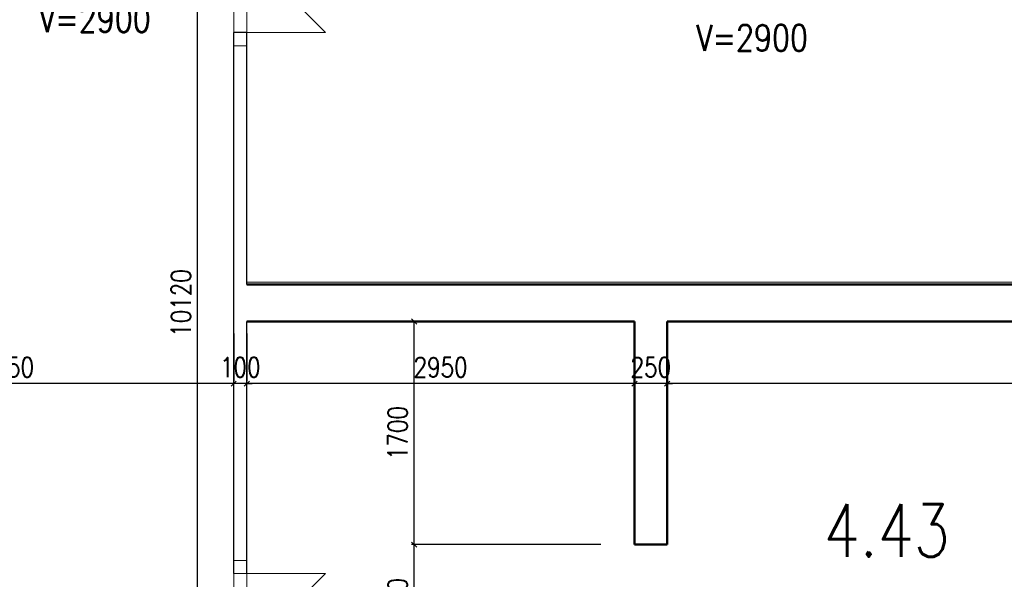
# Model space of a CAD drawing. Header units: millimetres. Extents: x -238874 to 551972, y -298952 to 658415.
# Tile 631 of 656: x 54969 to 62463, y 390534 to 394797. Entities that reach past the tile are written whole.
import ezdxf

# ---------------------------------------------------------------- set-up
doc = ezdxf.new("R2010")
doc.units = ezdxf.units.MM
doc.header["$LTSCALE"] = 20
for name, color, linetype in [('ALP', 141, 'Continuous'), ('CZ', 255, 'Continuous'), ('KOTY', 8, 'Continuous')]:
    doc.layers.add(name, color=color, linetype=linetype)
doc.layers.add('NOSNÉ', color=8, linetype='Continuous', lineweight=50)
doc.layers.add('PRUCHODY', color=7, linetype='Continuous', lineweight=18)
doc.styles.add('SIMPLEX', font='SIMPLEX.shx', dxfattribs={"width": 0.8, "bigfont": 'CAD13.shx'})
doc.styles.get("Standard").update_dxf_attribs({"font": 'simplex.shx', "width": 0.8})
doc.dimstyles.new('CKA', dxfattribs={"dimtxt": 200, "dimasz": 40, "dimexe": 20, "dimexo": 0.2, "dimgap": 50, "dimtad": 1, "dimdec": 0, "dimrnd": 1, "dimzin": 0, "dimdsep": 46, "dimtxsty": 'Standard', "dimblk1": 'OBLIQUE', "dimblk2": 'OBLIQUE', "dimsah": 1, "dimcen": 0.09, "dimclrd": 253, "dimclre": 253, "dimclrt": 253, "dimadec": 0, "dimazin": 0, "dimtfac": 1, "dimtdec": 0, "dimtix": 1, "dimtmove": 2, "dimatfit": 3, "dimfxl": 1, "dimtolj": 1, "dimtzin": 0, "dimarcsym": 0})

# ---------------------------------------------------------------- blocks, each defined once
blk = doc.blocks.new('_OBLIQUE')
at = {"color": 0, "linetype": 'ByBlock'}
blk.add_line((-0.5, -0.5), (0.5, 0.5), dxfattribs=at)
blk = doc.blocks.new('*D2566')
at = {"layer": 'DEFPOINTS', "color": 0, "transparency": 16777216}
for p in [(56322.2, 397698.6), (56698, 397698.6), (56698, 387578.6)]:
    blk.add_point(p, dxfattribs=at)
at = {"layer": 'KOTY', "lineweight": -2, "transparency": 16777216}
for p, q in [((56317.2, 397698.6), (56302.2, 397698.6)), ((56322.2, 387578.6), (56322.2, 397698.6))]:
    blk.add_line(p, q, dxfattribs=at)
at = {"layer": 'KOTY', "lineweight": -2, "transparency": 16777216, "xscale": 40, "yscale": 40, "zscale": 40}
for p, rotation in [((56322.2, 397698.6), 90), ((56322.2, 387578.6), 270)]:
    blk.add_blockref('_OBLIQUE', p, dxfattribs=dict(at, rotation=rotation))
at = {"layer": 'KOTY', "transparency": 16777216, "insert": (56197.2, 392638.6), "char_height": 150, "attachment_point": 5, "rotation": 90, "style": 'SIMPLEX'}
blk.add_mtext('\\A1;10120', dxfattribs=at)
blk = doc.blocks.new('*D2677')
at = {"layer": 'DEFPOINTS', "color": 0, "transparency": 16777216}
for p in [(68098, 392264.6), (59898, 392024.7), (59898, 392024.7)]:
    blk.add_point(p, dxfattribs=at)
at = {"layer": 'KOTY', "lineweight": -2, "transparency": 16777216}
for p, q in [((59898, 392405.4), (59898, 392044.7)), ((68098, 392024.7), (59898, 392024.7))]:
    blk.add_line(p, q, dxfattribs=at)
at = {"layer": 'KOTY', "lineweight": -2, "transparency": 16777216, "xscale": 40, "yscale": 40, "zscale": 40, "rotation": 180}
blk.add_blockref('_OBLIQUE', (59898, 392024.7), dxfattribs=at)
at = {"layer": 'KOTY', "lineweight": -2, "transparency": 16777216, "xscale": 40, "yscale": 40, "zscale": 40}
blk.add_blockref('_OBLIQUE', (68098, 392024.7), dxfattribs=at)
at = {"layer": 'KOTY', "transparency": 16777216, "insert": (63998, 392149.7), "char_height": 150, "attachment_point": 5, "style": 'SIMPLEX'}
blk.add_mtext('\\A1;8200', dxfattribs=at)
blk = doc.blocks.new('*D2686')
at = {"layer": 'DEFPOINTS', "color": 0, "transparency": 16777216}
for p in [(53148, 393244.6), (53148, 392024.7), (56598, 392024.7)]:
    blk.add_point(p, dxfattribs=at)
at = {"layer": 'KOTY', "lineweight": -2, "transparency": 16777216}
for p, q in [((53148, 392863.8), (53148, 392004.7)), ((56598, 392024.7), (53148, 392024.7))]:
    blk.add_line(p, q, dxfattribs=at)
at = {"layer": 'KOTY', "lineweight": -2, "transparency": 16777216, "xscale": 40, "yscale": 40, "zscale": 40, "rotation": 180}
blk.add_blockref('_OBLIQUE', (53148, 392024.7), dxfattribs=at)
at = {"layer": 'KOTY', "lineweight": -2, "transparency": 16777216, "xscale": 40, "yscale": 40, "zscale": 40}
blk.add_blockref('_OBLIQUE', (56598, 392024.7), dxfattribs=at)
at = {"layer": 'KOTY', "transparency": 16777216, "insert": (54873, 392149.7), "char_height": 150, "attachment_point": 5, "style": 'SIMPLEX'}
blk.add_mtext('\\A1;3450', dxfattribs=at)
blk = doc.blocks.new('*D2692')
at = {"layer": 'DEFPOINTS', "color": 0, "transparency": 16777216}
for p in [(57971, 392498.6), (59648, 392498.6), (59773, 390798.6)]:
    blk.add_point(p, dxfattribs=at)
at = {"layer": 'KOTY', "lineweight": -2, "transparency": 16777216}
for p, q in [((59267.2, 392498.6), (57951, 392498.6)), ((57971, 390798.6), (57971, 392498.6))]:
    blk.add_line(p, q, dxfattribs=at)
at = {"layer": 'KOTY', "lineweight": -2, "transparency": 16777216, "xscale": 40, "yscale": 40, "zscale": 40}
for p, rotation in [((57971, 392498.6), 90), ((57971, 390798.6), 270)]:
    blk.add_blockref('_OBLIQUE', p, dxfattribs=dict(at, rotation=rotation))
at = {"layer": 'KOTY', "transparency": 16777216, "insert": (57846, 391648.6), "char_height": 150, "attachment_point": 5, "rotation": 90, "style": 'SIMPLEX'}
blk.add_mtext('\\A1;1700', dxfattribs=at)
blk = doc.blocks.new('*D2693')
at = {"layer": 'DEFPOINTS', "color": 0, "transparency": 16777216}
for p in [(57971, 390798.6), (59773, 390798.6), (56898, 389978.6)]:
    blk.add_point(p, dxfattribs=at)
at = {"layer": 'KOTY', "lineweight": -2, "transparency": 16777216}
for p, q in [((59392.2, 390798.6), (57951, 390798.6)), ((57971, 389978.6), (57971, 390798.6))]:
    blk.add_line(p, q, dxfattribs=at)
at = {"layer": 'KOTY', "lineweight": -2, "transparency": 16777216, "xscale": 40, "yscale": 40, "zscale": 40}
for p, rotation in [((57971, 390798.6), 90), ((57971, 389978.6), 270)]:
    blk.add_blockref('_OBLIQUE', p, dxfattribs=dict(at, rotation=rotation))
at = {"layer": 'KOTY', "transparency": 16777216, "insert": (57846, 390388.6), "char_height": 150, "attachment_point": 5, "rotation": 90, "style": 'SIMPLEX'}
blk.add_mtext('\\A1;820', dxfattribs=at)
blk = doc.blocks.new('*D2695')
at = {"layer": 'DEFPOINTS', "color": 0, "transparency": 16777216}
for p in [(56598, 392024.7), (56598, 392024.7), (56698, 392024.7)]:
    blk.add_point(p, dxfattribs=at)
at = {"layer": 'KOTY', "lineweight": -2, "transparency": 16777216}
for p, q in [((56598, 392405.4), (56598, 392044.7)), ((56598, 392024.7), (56558, 392024.7)), ((56698, 392024.7), (56598, 392024.7)), ((56698, 392024.7), (56738, 392024.7))]:
    blk.add_line(p, q, dxfattribs=at)
at = {"layer": 'KOTY', "lineweight": -2, "transparency": 16777216, "xscale": 40, "yscale": 40, "zscale": 40}
blk.add_blockref('_OBLIQUE', (56598, 392024.7), dxfattribs=at)
at = {"layer": 'KOTY', "lineweight": -2, "transparency": 16777216, "xscale": 40, "yscale": 40, "zscale": 40, "rotation": 180}
blk.add_blockref('_OBLIQUE', (56698, 392024.7), dxfattribs=at)
at = {"layer": 'KOTY', "transparency": 16777216, "insert": (56648, 392149.7), "char_height": 150, "attachment_point": 5, "style": 'SIMPLEX'}
blk.add_mtext('\\A1;100', dxfattribs=at)
blk = doc.blocks.new('*D2696')
at = {"layer": 'DEFPOINTS', "color": 0, "transparency": 16777216}
for p in [(56698, 392024.7), (56698, 392024.7), (59648, 392024.7)]:
    blk.add_point(p, dxfattribs=at)
at = {"layer": 'KOTY', "lineweight": -2, "transparency": 16777216}
for p, q in [((56698, 392405.4), (56698, 392044.7)), ((59648, 392024.7), (56698, 392024.7))]:
    blk.add_line(p, q, dxfattribs=at)
at = {"layer": 'KOTY', "lineweight": -2, "transparency": 16777216, "xscale": 40, "yscale": 40, "zscale": 40, "rotation": 180}
blk.add_blockref('_OBLIQUE', (56698, 392024.7), dxfattribs=at)
at = {"layer": 'KOTY', "lineweight": -2, "transparency": 16777216, "xscale": 40, "yscale": 40, "zscale": 40}
blk.add_blockref('_OBLIQUE', (59648, 392024.7), dxfattribs=at)
at = {"layer": 'KOTY', "transparency": 16777216, "insert": (58173, 392149.7), "char_height": 150, "attachment_point": 5, "style": 'SIMPLEX'}
blk.add_mtext('\\A1;2950', dxfattribs=at)
blk = doc.blocks.new('*D2697')
at = {"layer": 'DEFPOINTS', "color": 0, "transparency": 16777216}
for p in [(59648, 392024.7), (59648, 392024.7), (59898, 392024.7)]:
    blk.add_point(p, dxfattribs=at)
at = {"layer": 'KOTY', "lineweight": -2, "transparency": 16777216}
for p, q in [((59648, 392405.4), (59648, 392044.7)), ((59648, 392024.7), (59608, 392024.7)), ((59898, 392024.7), (59648, 392024.7)), ((59898, 392024.7), (59938, 392024.7))]:
    blk.add_line(p, q, dxfattribs=at)
at = {"layer": 'KOTY', "lineweight": -2, "transparency": 16777216, "xscale": 40, "yscale": 40, "zscale": 40}
blk.add_blockref('_OBLIQUE', (59648, 392024.7), dxfattribs=at)
at = {"layer": 'KOTY', "lineweight": -2, "transparency": 16777216, "xscale": 40, "yscale": 40, "zscale": 40, "rotation": 180}
blk.add_blockref('_OBLIQUE', (59898, 392024.7), dxfattribs=at)
at = {"layer": 'KOTY', "transparency": 16777216, "insert": (59773, 392149.7), "char_height": 150, "attachment_point": 5, "style": 'SIMPLEX'}
blk.add_mtext('\\A1;250', dxfattribs=at)

msp = doc.modelspace()

# ---------------------------------------------------------------- linework, layer by layer
at = {"layer": 'ALP'}
for p, q in [((56597.962, 390578.626), (56597.962, 394698.626)), ((56697.962, 394698.626), (56597.962, 394698.626)), ((56697.962, 394698.626), (56597.962, 394698.626)), ((56597.962, 390578.626), (56597.962, 394698.626)), ((56697.962, 392778.626), (56697.962, 394698.626)), ((56697.962, 392778.626), (56697.962, 394698.626)), ((56697.962, 390578.626), (56697.962, 392498.626)), ((56697.962, 390578.626), (56697.962, 392498.626))]:
    msp.add_line(p, q, dxfattribs=at)
at = {"layer": 'NOSNÉ'}
for p, q in [((66397.962, 392778.626), (56697.962, 392778.626)), ((59647.962, 392498.626), (56697.962, 392498.626)), ((59647.962, 390798.626), (59647.962, 392498.626)), ((68097.962, 392498.626), (59897.962, 392498.626)), ((59897.962, 390798.626), (59897.962, 392498.626)), ((59897.962, 390798.626), (59647.962, 390798.626))]:
    msp.add_line(p, q, dxfattribs=at)
at = {"layer": 'PRUCHODY'}
for p, q in [((56597.962, 394698.626), (56597.962, 395898.626)), ((56697.962, 395898.626), (56697.962, 394698.626)), ((56697.962, 395298.626), (57297.962, 394698.626)), ((57297.962, 394698.626), (56697.962, 394698.626)), ((56597.962, 394598.626), (56697.962, 394598.626)), ((66397.962, 392798.626), (56697.962, 392798.626)), ((56597.962, 390678.626), (56697.962, 390678.626)), ((56597.962, 389378.626), (56597.962, 390578.626)), ((56697.962, 390578.626), (56597.962, 390578.626)), ((56697.962, 390578.626), (56697.962, 389378.626)), ((57297.962, 390578.626), (56697.962, 389978.626)), ((56697.962, 390578.626), (57297.962, 390578.626))]:
    msp.add_line(p, q, dxfattribs=at)

# ---------------------------------------------------------------- texts
at = {"layer": 'CZ', "color": 7, "linetype": 'Continuous', "char_height": 200, "width": 1830.1, "attachment_point": 1}
for insert in [(55116.497, 394901.871), (60118.891, 394758.585)]:
    msp.add_mtext('V=2900', dxfattribs=dict(at, insert=insert))
at = {"layer": 'CZ', "color": 6, "linetype": 'Continuous', "lineweight": 30, "insert": (61088.062, 391106.123), "char_height": 400, "width": 1830.1, "attachment_point": 1}
msp.add_mtext('4.43', dxfattribs=at)

# ---------------------------------------------------------------- dimensions: what is measured, and where the dimension line sits
at = {"layer": 'KOTY'}
for base, p1, p2, angle, text, picture, middle in [((56322.217, 397698.626), (56697.962, 387578.626), (56697.962, 397698.626), 90, '10120', '*D2566', (56197.217, 392638.626)), ((57971.04, 392498.626), (59772.962, 390798.626), (59647.962, 392498.626), 270, '1700', '*D2692', (57846.04, 391648.626)), ((57971.04, 390798.626), (56897.962, 389978.626), (59772.962, 390798.626), 270, '820', '*D2693', (57846.04, 390388.626))]:
    dim = msp.add_linear_dim(base=base, p1=p1, p2=p2, angle=angle, text=text, dimstyle='CKA', override={"dimtxt": 150, "dimexo": 380.774374, "dimtxsty": 'SIMPLEX', "dimse1": 1, "dimclrd": 256, "dimclre": 256, "dimclrt": 256}, dxfattribs=at)
    dim.commit()
    dim.dimension.update_dxf_attribs({"geometry": picture, "text_midpoint": middle})
for base, p1, p2, text, picture, middle in [((53147.962, 392024.655), (56597.962, 392024.655), (53147.962, 393244.567), '3450', '*D2686', (54872.962, 392149.655)), ((56597.962, 392024.655), (56697.962, 392024.655), (56597.962, 392024.655), '100', '*D2695', (56647.962, 392149.655)), ((56697.962, 392024.655), (59647.962, 392024.655), (56697.962, 392024.655), '2950', '*D2696', (58172.962, 392149.655)), ((59647.962, 392024.655), (59897.962, 392024.655), (59647.962, 392024.655), '250', '*D2697', (59772.962, 392149.655)), ((59897.962, 392024.655), (68097.962, 392264.567), (59897.962, 392024.655), '8200', '*D2677', (63997.962, 392149.655))]:
    dim = msp.add_linear_dim(base=base, p1=p1, p2=p2, text=text, dimstyle='CKA', override={"dimtxt": 150, "dimexo": 380.774374, "dimtxsty": 'SIMPLEX', "dimse1": 1, "dimclrd": 256, "dimclre": 256, "dimclrt": 256}, dxfattribs=at)
    dim.commit()
    dim.dimension.update_dxf_attribs({"geometry": picture, "text_midpoint": middle})

doc.saveas('drawing.dxf')
